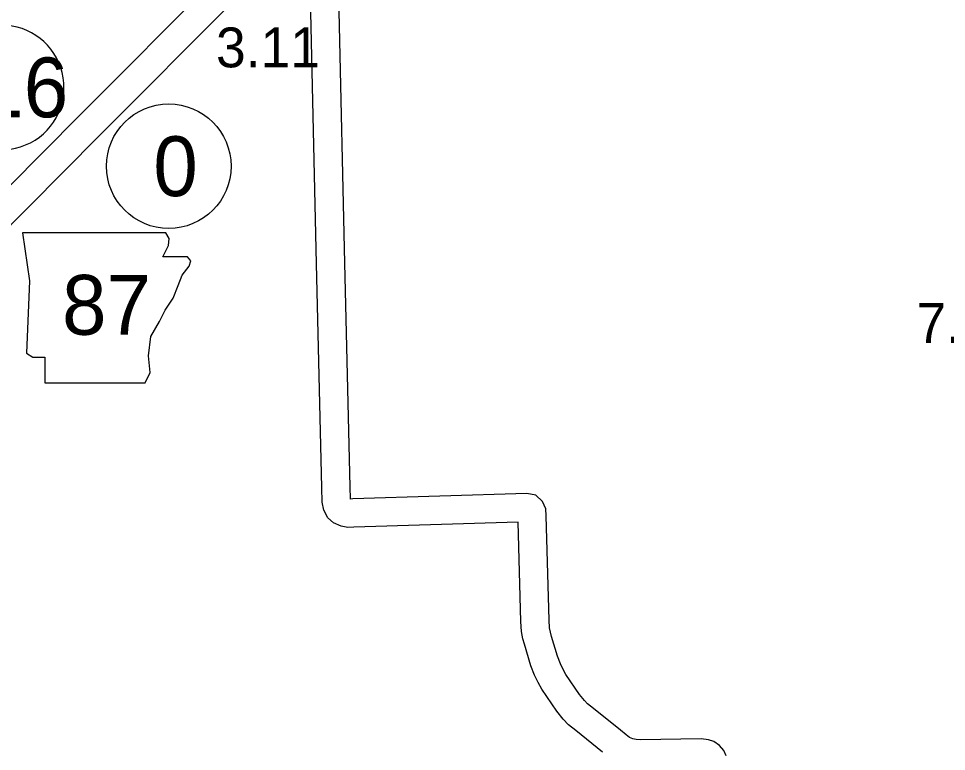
# Model space of a CAD drawing. Extents: x -939622 to -934222, y 1383701 to 1385301.
# Drawn here: x -936314.72 to -936285.22, y 1384508.01 to 1384531.32 of the extents above; entities that cross this region are included whole.
import ezdxf

# ---------------------------------------------------------------- set-up
doc = ezdxf.new("R2010")
doc.units = 0
for name, color, linetype in [('10', 7, 'Continuous'), ('21', 7, 'Continuous'), ('25', 7, 'Continuous'), ('27', 7, 'Continuous')]:
    doc.layers.add(name, color=color, linetype=linetype)

msp = doc.modelspace()

# ---------------------------------------------------------------- linework, layer by layer
at = {"layer": '10'}
for points in [[(-936322.929, 1384518.137), (-936321.148, 1384519.884), (-936317.301, 1384523.693), (-936312.798, 1384528.225), (-936308.458, 1384532.586)], [(-936322.321, 1384517.473), (-936320.517, 1384519.243), (-936316.665, 1384523.056), (-936312.16, 1384527.591), (-936307.82, 1384531.951)], [(-936296.157, 1384507.993), (-936297.004, 1384508.676), (-936297.241, 1384508.864), (-936297.409, 1384509.039), (-936297.612, 1384509.293), (-936298.084, 1384509.989), (-936298.205, 1384510.205), (-936298.315, 1384510.442), (-936298.436, 1384510.74), (-936298.639, 1384511.42), (-936298.688, 1384511.591), (-936298.735, 1384511.831), (-936298.753, 1384512.145), (-936298.838, 1384515.309), (-936304.064, 1384515.144), (-936304.248, 1384515.135), (-936304.46, 1384515.176), (-936304.708, 1384515.282), (-936304.885, 1384515.443), (-936305.014, 1384515.681), (-936305.071, 1384515.935), (-936305.082, 1384516.403), (-936305.252, 1384523.524), (-936305.425, 1384531.525)], [(-936292.224, 1384507.87), (-936292.304, 1384508.044), (-936292.435, 1384508.204), (-936292.614, 1384508.33), (-936292.784, 1384508.382), (-936293.016, 1384508.411), (-936294.948, 1384508.383), (-936295.089, 1384508.393), (-936295.196, 1384508.414), (-936295.294, 1384508.456), (-936295.409, 1384508.536), (-936295.581, 1384508.684), (-936296.442, 1384509.38), (-936296.634, 1384509.531), (-936296.731, 1384509.632), (-936296.887, 1384509.827), (-936297.318, 1384510.463), (-936297.403, 1384510.615), (-936297.49, 1384510.801), (-936297.586, 1384511.039), (-936297.775, 1384511.673), (-936297.812, 1384511.801), (-936297.84, 1384511.944), (-936297.853, 1384512.183), (-936297.943, 1384515.509), (-936297.954, 1384515.724), (-936298.065, 1384515.961), (-936298.276, 1384516.162), (-936298.564, 1384516.218), (-936304.099, 1384516.043), (-936304.172, 1384516.04), (-936304.173, 1384516.045), (-936304.182, 1384516.425), (-936304.352, 1384523.544), (-936304.525, 1384531.558)]]:
    msp.add_lwpolyline(points, dxfattribs=at)
at = {"layer": '21'}
msp.add_lwpolyline([(-936314.6, 1384524.507), (-936314.371, 1384522.984), (-936314.473, 1384520.675), (-936314.27, 1384520.548), (-936313.889, 1384520.548), (-936313.889, 1384519.736), (-936310.692, 1384519.736), (-936310.539, 1384520.066), (-936310.59, 1384520.599), (-936310.514, 1384521.208), (-936310.235, 1384521.69), (-936310.057, 1384522.045), (-936309.804, 1384522.426), (-936309.651, 1384522.832), (-936309.524, 1384523.162), (-936309.296, 1384523.441), (-936309.245, 1384523.619), (-936309.347, 1384523.746), (-936310.133, 1384523.746), (-936309.956, 1384524.101), (-936309.93, 1384524.329), (-936310.036, 1384524.505)], close=True, dxfattribs=at)
at = {"layer": '27'}
msp.add_circle((-936309.946, 1384526.624), 1.98, dxfattribs=at)
msp.add_arc((-936315.256, 1384529.13), 1.98, 144.5865, 90.215, dxfattribs=at)

# ---------------------------------------------------------------- texts
at = {"layer": '21'}
msp.add_text('87', height=1.9008, dxfattribs=at).set_placement((-936313.339, 1384521.265))
at = {"layer": '25'}
for s, p in [('3.11', (-936308.443, 1384529.769)), ('7.20', (-936286.176, 1384521.004))]:
    msp.add_text(s, height=1.2672, dxfattribs=at).set_placement(p)
at = {"layer": '27'}
for s, height, p in [('16', 1.9008, (-936315.97, 1384528.18)), ('0', 1.901, (-936310.436, 1384525.674))]:
    msp.add_text(s, height=height, dxfattribs=at).set_placement(p)

doc.saveas('drawing.dxf')
